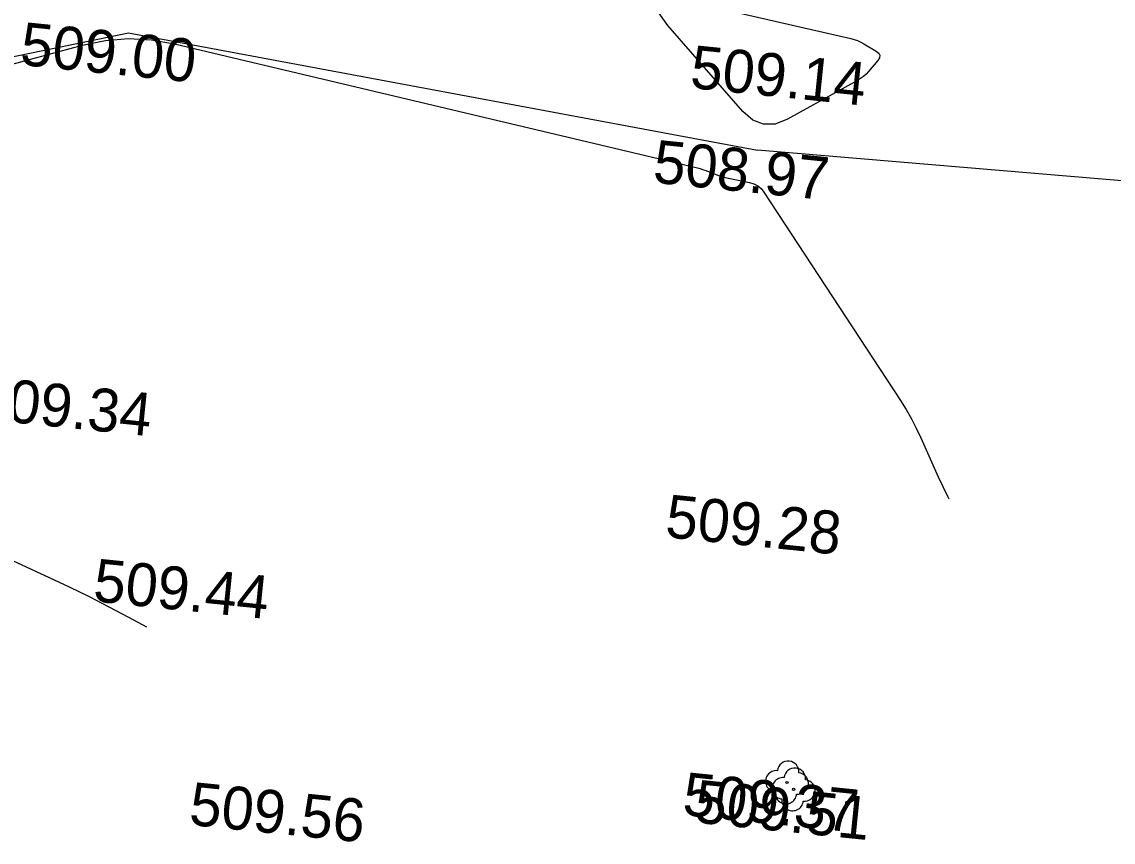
# Model space of a CAD drawing. Extents: x -636600 to -628587, y -1090963 to -1085869.
# Drawn here: x -629631.8 to -629581, y -1088644.2 to -1088606 of the extents above; entities that cross this region are included whole.
import ezdxf

# ---------------------------------------------------------------- set-up
doc = ezdxf.new("R2010")
doc.units = 0
for name, color, linetype in [('42', 7, 'Continuous'), ('54', 7, 'Continuous'), ('Ex_Minor Contours', 7, 'Continuous'), ('koty_vše', 7, 'Continuous')]:
    doc.layers.add(name, color=color, linetype=linetype)

msp = doc.modelspace()

# ---------------------------------------------------------------- linework, layer by layer
at = {"layer": '42'}
for p, q in [((-629635.119, -1088608.187), (-629626.843, -1088606.479)), ((-629626.843, -1088606.479), (-629597.527, -1088611.943)), ((-629573.09, -1088614.005), (-629597.527, -1088611.943))]:
    msp.add_line(p, q, dxfattribs=at)
at = {"layer": '54'}
for centre in [(-629596.15, -1088641.395), (-629595.841, -1088641.718)]:
    msp.add_circle(centre, 0.05, dxfattribs=at)
for centre, start, end in [((-629596.099, -1088640.898), 354.1727, 174.1727), ((-629596.647, -1088641.345), 84.1727, 264.1727), ((-629595.79, -1088641.221), 354.1727, 174.1727), ((-629595.652, -1088641.446), 264.1727, 84.1727), ((-629596.338, -1088641.668), 84.1727, 264.1727), ((-629595.343, -1088641.769), 264.1727, 84.1727), ((-629596.2, -1088641.893), 174.1727, 354.1727), ((-629595.892, -1088642.216), 174.1727, 354.1727)]:
    msp.add_arc(centre, 0.5, start, end, dxfattribs=at)
at = {"layer": 'Ex_Minor Contours'}
for points in [[(-629600.993, -1088604.965), (-629593.176, -1088606.748), (-629593.015, -1088606.792), (-629592.86, -1088606.847), (-629592.709, -1088606.915), (-629592.564, -1088606.994), (-629591.991, -1088607.337), (-629591.879, -1088607.428), (-629591.83, -1088607.53), (-629591.843, -1088607.642), (-629591.919, -1088607.765), (-629592.353, -1088608.282), (-629592.466, -1088608.405), (-629592.588, -1088608.516), (-629592.721, -1088608.615), (-629592.863, -1088608.702), (-629596.134, -1088610.508), (-629596.71, -1088610.731), (-629597.249, -1088610.744), (-629597.75, -1088610.548), (-629598.215, -1088610.141), (-629601.699, -1088606.144), (-629602.201, -1088605.443)], [(-629634.744, -1088608.608), (-629628.982, -1088607.055), (-629627.912, -1088606.835), (-629626.839, -1088606.751), (-629625.764, -1088606.803), (-629624.687, -1088606.991), (-629600.318, -1088612.779), (-629600.202, -1088612.809), (-629600.087, -1088612.843), (-629599.974, -1088612.881), (-629599.861, -1088612.923), (-629599.415, -1088613.1), (-629599.302, -1088613.141), (-629599.188, -1088613.178), (-629599.073, -1088613.209), (-629598.956, -1088613.236), (-629597.901, -1088613.449), (-629597.698, -1088613.51), (-629597.518, -1088613.606), (-629597.363, -1088613.737), (-629597.23, -1088613.903), (-629590.866, -1088623.608), (-629590.602, -1088624.029), (-629590.355, -1088624.46), (-629590.126, -1088624.9), (-629589.915, -1088625.35), (-629589.106, -1088627.169), (-629588.896, -1088627.62), (-629588.673, -1088628.064), (-629588.607, -1088628.186)], [(-629625.977, -1088634.162), (-629626.816, -1088633.71), (-629627.731, -1088633.227), (-629628.653, -1088632.758), (-629629.582, -1088632.304), (-629630.519, -1088631.864), (-629635.027, -1088629.79), (-629636.1, -1088629.321), (-629637.189, -1088628.897), (-629638.293, -1088628.515), (-629639.414, -1088628.177), (-629652.263, -1088624.574), (-629652.555, -1088624.484), (-629652.84, -1088624.377), (-629653.119, -1088624.256), (-629653.392, -1088624.118), (-629654.472, -1088623.538), (-629654.745, -1088623.401), (-629655.025, -1088623.281), (-629655.311, -1088623.177), (-629655.604, -1088623.091), (-629672.035, -1088618.733)]]:
    msp.add_lwpolyline(points, dxfattribs=at)

# ---------------------------------------------------------------- texts
at = {"layer": 'koty_vše'}
for s, p in [('509.00', (-629631.934, -1088607.969)), ('509.14', (-629600.712, -1088609.045)), ('508.97', (-629602.445, -1088613.452)), ('509.34', (-629633.994, -1088624.445)), ('509.28', (-629601.869, -1088629.966)), ('509.44', (-629628.53, -1088632.954)), ('509.37', (-629601.068, -1088642.904)), ('509.56', (-629624.058, -1088643.362)), ('509.51', (-629600.524, -1088643.251))]:
    msp.add_text(s, height=2, rotation=354.1727, dxfattribs=at).set_placement(p)

doc.saveas('drawing.dxf')
